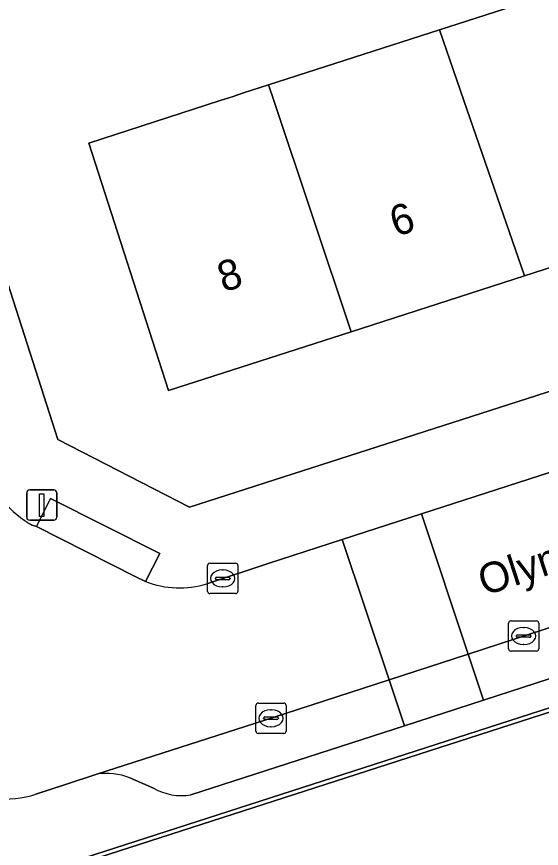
# Model space of a CAD drawing. Extents: x 158086 to 159499, y 382904 to 383981.
# Drawn here: x 159346.58 to 159363.89, y 383225.32 to 383252.77 of the extents above; entities that cross this region are included whole.
import ezdxf

# ---------------------------------------------------------------- set-up
doc = ezdxf.new("R2010")
doc.units = 0
for name, color, linetype in [('IMGEO_Erf', 7, 'Continuous'), ('IMGEO_Groenvoorziening', 7, 'Continuous'), ('IMGEO_Hek', 7, 'Continuous'), ('IMGEO_Kolk', 7, 'Continuous'), ('IMGEO_Lichtmast', 7, 'Continuous'), ('IMGEO_Openbare_ruimte_label', 7, 'Continuous'), ('IMGEO_Pand', 7, 'Continuous'), ('IMGEO_Pand_nummerreeks', 7, 'Continuous'), ('IMGEO_Parkeervlak_open', 7, 'Continuous'), ('IMGEO_Rijbaan_lokaal_open', 7, 'Continuous'), ('IMGEO_Voetpad_open', 7, 'Continuous')]:
    doc.layers.add(name, color=color, linetype=linetype)

msp = doc.modelspace()

# ---------------------------------------------------------------- linework, layer by layer
at = {"layer": 'IMGEO_Erf'}
for points in [[(159329.326, 383292.442), (159330.082, 383290.039), (159331.639, 383289.224), (159335.399, 383287.255), (159336.62, 383286.587), (159333.494, 383283.672), (159344.338, 383250), (159347.941, 383238.813), (159352.283, 383236.577), (159375.532, 383244.062)], [(159368.825, 383245.984), (159363.333, 383244.215), (159357.61, 383242.372), (159351.587, 383240.433), (159348.958, 383248.598), (159353.292, 383250), (159353.716, 383250.137), (159354.062, 383250.257), (159354.886, 383250.523), (159360.525, 383252.338), (159366.064, 383254.122)]]:
    msp.add_lwpolyline(points, dxfattribs=at)
at = {"layer": 'IMGEO_Groenvoorziening'}
msp.add_lwpolyline([(159355.052, 383200.439), (159356.488, 383200.607), (159358.282, 383201.09), (159362.168, 383202.429), (159357.493, 383216.947), (159362.002, 383218.408), (159360.6, 383222.987), (159394.326, 383233.999), (159395.778, 383229.403), (159395.855, 383229.159), (159396.64, 383229.408), (159396.484, 383229.886), (159407.71, 383233.551), (159405.29, 383241.063), (159402.327, 383242.137), (159346.907, 383224.25), (159340.304, 383222.119), (159337.458, 383219.848), (159337.239, 383219.945), (159336.924, 383220.085)], dxfattribs=at)
msp.add_lwpolyline([(159405.402, 383241.039), (159402.216, 383242.251), (159348.1, 383224.784), (159342.532, 383222.987), (159340.202, 383222.223), (159337.239, 383219.945), (159337.458, 383219.848), (159340.304, 383222.119), (159346.907, 383224.25), (159402.327, 383242.137), (159405.29, 383241.063), (159407.71, 383233.551), (159407.815, 383233.589)], close=True, dxfattribs=at)
at = {"layer": 'IMGEO_Hek'}
msp.add_lwpolyline([(159405.29, 383241.063), (159402.327, 383242.137), (159346.907, 383224.25)], dxfattribs=at)
at = {"layer": 'IMGEO_Kolk'}
for p, q in [((159352.95, 383234.73), (159353.802, 383234.73)), ((159352.875, 383233.804), (159352.875, 383234.656)), ((159353.363, 383234.51), (159353.388, 383234.51)), ((159353.876, 383234.656), (159353.876, 383233.804)), ((159353.134, 383234.224), (159353.134, 383234.236)), ((159353.572, 383234.187), (159353.174, 383234.187)), ((159353.177, 383234.273), (159353.575, 383234.273)), ((159353.618, 383234.236), (159353.618, 383234.224)), ((159353.386, 383233.95), (159353.361, 383233.95)), ((159353.802, 383233.73), (159352.95, 383233.73)), ((159362.876, 383232.83), (159363.728, 383232.83)), ((159362.801, 383231.904), (159362.801, 383232.756)), ((159363.289, 383232.61), (159363.314, 383232.61)), ((159363.802, 383232.756), (159363.802, 383231.904)), ((159363.06, 383232.324), (159363.06, 383232.336)), ((159363.498, 383232.287), (159363.1, 383232.287)), ((159363.103, 383232.373), (159363.501, 383232.373)), ((159363.544, 383232.336), (159363.544, 383232.324)), ((159363.312, 383232.05), (159363.287, 383232.05)), ((159363.728, 383231.83), (159362.876, 383231.83)), ((159354.468, 383229.189), (159354.468, 383230.041)), ((159354.543, 383230.115), (159355.395, 383230.115)), ((159355.469, 383230.041), (159355.469, 383229.189)), ((159354.956, 383229.895), (159354.981, 383229.895)), ((159354.727, 383229.609), (159354.727, 383229.621)), ((159355.165, 383229.572), (159354.767, 383229.572)), ((159354.77, 383229.658), (159355.168, 383229.658)), ((159355.211, 383229.621), (159355.211, 383229.609)), ((159354.979, 383229.335), (159354.954, 383229.335)), ((159355.395, 383229.115), (159354.543, 383229.115))]:
    msp.add_line(p, q, dxfattribs=at)
for points in [[(159352.95, 383234.73), (159353.802, 383234.73)], [(159352.875, 383233.804), (159352.875, 383234.656)], [(159353.876, 383234.656), (159353.876, 383233.804)], [(159353.802, 383233.73), (159352.95, 383233.73)], [(159362.876, 383232.83), (159363.728, 383232.83)], [(159362.801, 383231.904), (159362.801, 383232.756)], [(159363.802, 383232.756), (159363.802, 383231.904)], [(159363.728, 383231.83), (159362.876, 383231.83)], [(159354.468, 383229.189), (159354.468, 383230.041)], [(159354.543, 383230.115), (159355.395, 383230.115)], [(159355.469, 383230.041), (159355.469, 383229.189)], [(159355.395, 383229.115), (159354.543, 383229.115)]]:
    msp.add_lwpolyline(points, dxfattribs=at)
for centre, radius, start, end in [((159352.952, 383234.654), 0.0765, 91.552, 178.448), ((159352.952, 383234.654), 0.0765, 91.552, 178.448), ((159353.8, 383234.654), 0.0765, 1.552, 88.448), ((159353.8, 383234.654), 0.0765, 1.552, 88.448), ((159353.174, 383234.233), 0.0403, 85.8775, 175.7526), ((159353.171, 383234.223), 0.0366, 178.938, 274.7102), ((159353.575, 383234.23), 0.043, 264.8664, 352.4533), ((159353.579, 383234.235), 0.0386, 1.7309, 96.639), ((159352.952, 383233.806), 0.0765, 181.552, 268.448), ((159352.952, 383233.806), 0.0765, 181.552, 268.448), ((159353.8, 383233.806), 0.0765, 271.552, 358.448), ((159353.8, 383233.806), 0.0765, 271.552, 358.448), ((159362.878, 383232.754), 0.0765, 91.552, 178.448), ((159362.878, 383232.754), 0.0765, 91.552, 178.448), ((159363.726, 383232.754), 0.0765, 1.552, 88.448), ((159363.726, 383232.754), 0.0765, 1.552, 88.448), ((159363.1, 383232.333), 0.0403, 85.8775, 175.7526), ((159363.097, 383232.323), 0.0366, 178.938, 274.7102), ((159363.501, 383232.33), 0.043, 264.8664, 352.4533), ((159363.505, 383232.335), 0.0386, 1.7309, 96.639), ((159362.878, 383231.906), 0.0765, 181.552, 268.448), ((159362.878, 383231.906), 0.0765, 181.552, 268.448), ((159363.726, 383231.906), 0.0765, 271.552, 358.448), ((159363.726, 383231.906), 0.0765, 271.552, 358.448), ((159354.545, 383230.039), 0.0765, 91.552, 178.448), ((159354.545, 383230.039), 0.0765, 91.552, 178.448), ((159355.393, 383230.039), 0.0765, 1.552, 88.448), ((159355.393, 383230.039), 0.0765, 1.552, 88.448), ((159354.767, 383229.618), 0.0403, 85.8775, 175.7526), ((159354.764, 383229.608), 0.0366, 178.938, 274.7102), ((159355.168, 383229.615), 0.043, 264.8664, 352.4533), ((159355.172, 383229.62), 0.0386, 1.7309, 96.639), ((159354.545, 383229.191), 0.0765, 181.552, 268.448), ((159354.545, 383229.191), 0.0765, 181.552, 268.448), ((159355.393, 383229.191), 0.0765, 271.552, 358.448), ((159355.393, 383229.191), 0.0765, 271.552, 358.448)]:
    msp.add_arc(centre, radius, start, end, dxfattribs=at)
for centre, major_axis, ratio, start_param, end_param in [((159353.362, 383234.23), (-0.387, 0.002), 0.722429, 4.712389, 7.853982), ((159353.387, 383234.23), (-0.39, 0.002), 0.717154, 1.570796, 4.712389), ((159363.288, 383232.33), (-0.387, 0.002), 0.722429, 4.712389, 7.853982), ((159363.313, 383232.33), (-0.39, 0.002), 0.717154, 1.570796, 4.712389), ((159354.955, 383229.615), (-0.387, 0.002), 0.722429, 4.712389, 7.853982), ((159354.98, 383229.615), (-0.39, 0.002), 0.717154, 1.570796, 4.712389)]:
    msp.add_ellipse(centre, major_axis=major_axis, ratio=ratio, start_param=start_param, end_param=end_param, dxfattribs=at)
at = {"layer": 'IMGEO_Lichtmast'}
for p, q in [((159346.912, 383236.251), (159346.912, 383237.051)), ((159346.912, 383237.051), (159346.912, 383236.251)), ((159347.012, 383237.151), (159347.802, 383237.151)), ((159347.802, 383237.151), (159347.012, 383237.151)), ((159347.902, 383237.051), (159347.902, 383236.251)), ((159347.902, 383236.251), (159347.902, 383237.051)), ((159347.802, 383236.151), (159347.012, 383236.151)), ((159347.012, 383236.151), (159347.802, 383236.151))]:
    msp.add_line(p, q, dxfattribs=at)
msp.add_lwpolyline([(159347.332, 383237.026), (159347.482, 383237.026), (159347.482, 383236.276), (159347.332, 383236.276), (159347.332, 383237.026)], dxfattribs=at)
for centre, start, end in [((159347.012, 383237.051), 90, 180), ((159347.012, 383237.051), 90, 180), ((159347.802, 383237.051), 0, 90), ((159347.802, 383237.051), 360, 90), ((159347.012, 383236.251), 180, 270), ((159347.012, 383236.251), 180, 270), ((159347.802, 383236.251), 270, 0), ((159347.802, 383236.251), 270, 0)]:
    msp.add_arc(centre, 0.1, start, end, dxfattribs=at)
at = {"layer": 'IMGEO_Pand'}
for points in [[(159360.525, 383252.338), (159361.333, 383250), (159363.333, 383244.215), (159368.825, 383245.984), (159367.463, 383250), (159366.064, 383254.122)], [(159360.525, 383252.338), (159354.886, 383250.523), (159355.061, 383250), (159357.61, 383242.372), (159363.333, 383244.215), (159361.333, 383250)], [(159354.886, 383250.523), (159354.062, 383250.257), (159353.716, 383250.137), (159353.292, 383250), (159348.958, 383248.598), (159351.587, 383240.433), (159357.61, 383242.372), (159355.061, 383250)]]:
    msp.add_lwpolyline(points, close=True, dxfattribs=at)
at = {"layer": 'IMGEO_Parkeervlak_open'}
for points in [[(159401.524, 383244.711), (159400.293, 383244.338), (159377.486, 383236.953), (159361.476, 383231.736), (159361.982, 383230.215), (159399.304, 383242.351)], [(159359.368, 383229.365), (159358.862, 383230.884), (159355.037, 383229.638), (159349.22, 383227.771)], [(159352.329, 383227.086), (159359.368, 383229.365)], [(159350.312, 383227.649), (159351.094, 383227.308)]]:
    msp.add_lwpolyline(points, dxfattribs=at)
msp.add_lwpolyline([(159361.476, 383231.736), (159358.862, 383230.884), (159359.368, 383229.365), (159361.982, 383230.215)], close=True, dxfattribs=at)
for centre, radius, start, end in [((159349.54, 383225.683), 2.113, 68.5522, 98.6983), ((159352.032, 383228.981), 1.918, 240.7155, 278.9035)]:
    msp.add_arc(centre, radius, start, end, dxfattribs=at)
at = {"layer": 'IMGEO_Rijbaan_lokaal_open'}
for points in [[(159361.476, 383231.736), (159377.486, 383236.953), (159400.293, 383244.338), (159401.524, 383244.711), (159401.774, 383244.792), (159402.409, 383245.088), (159400.934, 383249.484), (159399.214, 383248.928), (159381.874, 383243.445), (159378.69, 383242.421), (159359.937, 383236.363)], [(159361.476, 383231.736), (159359.937, 383236.363), (159357.32, 383235.518), (159358.862, 383230.884)]]:
    msp.add_lwpolyline(points, close=True, dxfattribs=at)
for points in [[(159350.833, 383234.127), (159350.514, 383234.284), (159347.233, 383235.941), (159347.09, 383235.987)], [(159347.217, 383227.109), (159348.19, 383227.431), (159349.22, 383227.771), (159355.037, 383229.638), (159358.862, 383230.884), (159357.32, 383235.518), (159354.876, 383234.728), (159352.853, 383234.055)]]:
    msp.add_lwpolyline(points, dxfattribs=at)
for centre, radius, start, end in [((159348.616, 383238.75), 3.156, 196.5265, 241.0922), ((159351.946, 383236.988), 3.07, 248.7401, 287.1772), ((159346.23, 383230.09), 3.14, 262.9119, 288.3111)]:
    msp.add_arc(centre, radius, start, end, dxfattribs=at)
at = {"layer": 'IMGEO_Voetpad_open'}
for points in [[(159352.853, 383234.055), (159354.876, 383234.728), (159357.32, 383235.518), (159359.937, 383236.363), (159378.69, 383242.421), (159377.944, 383244.839), (159375.532, 383244.062), (159352.283, 383236.577), (159347.941, 383238.813), (159344.338, 383250), (159333.494, 383283.672)], [(159345.843, 383226.974), (159344.261, 383226.346), (159339.441, 383224.546), (159338.328, 383223.175), (159337.167, 383221.109), (159336.924, 383220.085), (159337.239, 383219.945), (159340.202, 383222.223), (159342.532, 383222.987), (159348.1, 383224.784), (159402.216, 383242.251), (159405.402, 383241.039), (159403.017, 383245.163)], [(159399.304, 383242.351), (159361.982, 383230.215), (159359.368, 383229.365), (159352.329, 383227.086)], [(159347.09, 383235.987), (159347.233, 383235.941), (159347.701, 383236.87), (159351.301, 383235.056), (159350.833, 383234.127)], [(159349.22, 383227.771), (159348.19, 383227.431), (159347.217, 383227.109)], [(159351.094, 383227.308), (159350.312, 383227.649)]]:
    msp.add_lwpolyline(points, dxfattribs=at)
msp.add_lwpolyline([(159347.233, 383235.941), (159350.514, 383234.284), (159350.833, 383234.127), (159351.301, 383235.056), (159347.701, 383236.87)], close=True, dxfattribs=at)
for centre, radius, start, end in [((159348.616, 383238.75), 3.156, 196.5265, 241.0922), ((159351.946, 383236.988), 3.07, 248.7401, 287.1772), ((159349.54, 383225.683), 2.113, 68.5522, 98.6983), ((159352.032, 383228.981), 1.918, 240.7155, 278.9035), ((159346.23, 383230.09), 3.14, 262.9119, 288.3111)]:
    msp.add_arc(centre, radius, start, end, dxfattribs=at)

# ---------------------------------------------------------------- texts
at = {"layer": 'IMGEO_Openbare_ruimte_label'}
msp.add_text('Olympialaan', height=1, rotation=18.0001, dxfattribs=at).set_placement((159362, 383233.65))
at = {"layer": 'IMGEO_Pand_nummerreeks'}
for s, p in [('6', (159359.085, 383245.495)), ('8', (159353.401, 383243.665))]:
    msp.add_text(s, height=1, rotation=17.8483, dxfattribs=at).set_placement(p)

doc.saveas('drawing.dxf')
